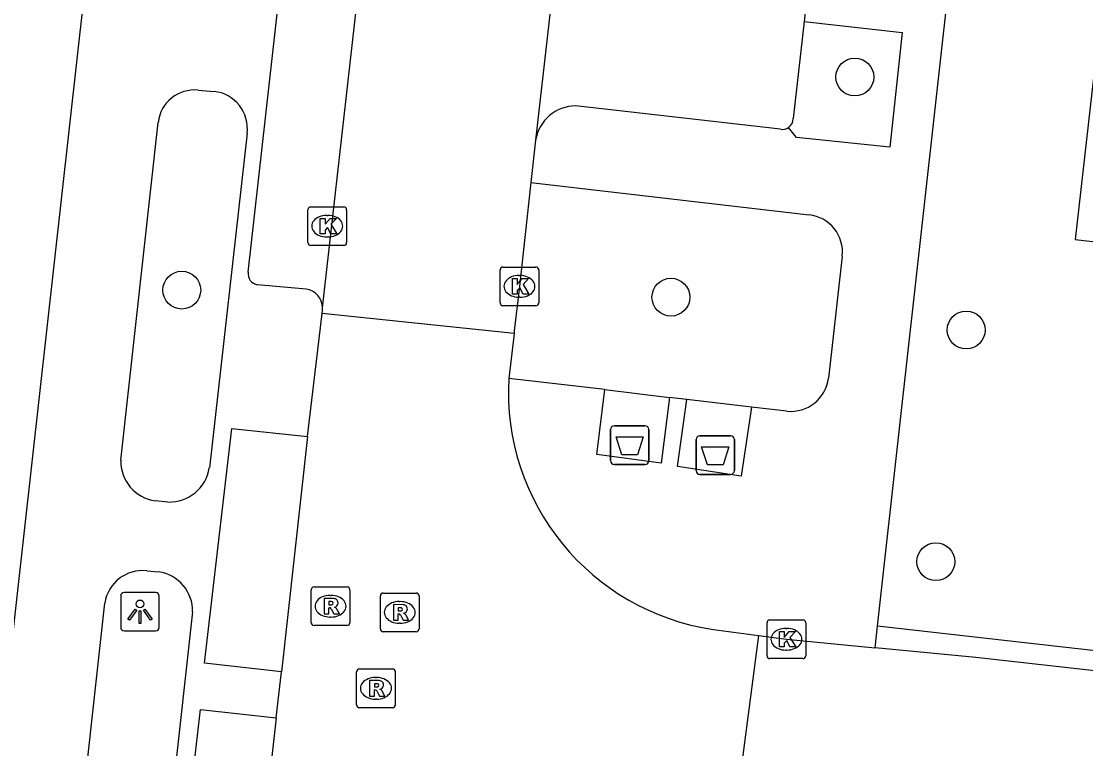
# Model space of a CAD drawing. Extents: x 161928 to 163055, y 386475 to 387428.
# Drawn here: x 162098.94 to 162126.45, y 387093.2 to 387112 of the extents above; entities that cross this region are included whole.
import ezdxf

# ---------------------------------------------------------------- set-up
doc = ezdxf.new("R2010")
doc.units = 0
for name, color, linetype in [('IMGEO_Afval_apart_plaats', 7, 'Continuous'), ('IMGEO_Boom', 7, 'Continuous'), ('IMGEO_Groenvoorziening', 7, 'Continuous'), ('IMGEO_Kolk', 7, 'Continuous'), ('IMGEO_Lichtpunt', 7, 'Continuous'), ('IMGEO_Parkeervlak_open', 7, 'Continuous'), ('IMGEO_Rijbaan_lokaal_gesloten', 7, 'Continuous'), ('IMGEO_Rijbaan_lokaal_open', 7, 'Continuous'), ('IMGEO_Rioolput', 7, 'Continuous'), ('IMGEO_Voetpad_gesloten', 7, 'Continuous'), ('IMGEO_Voetpad_open', 7, 'Continuous')]:
    doc.layers.add(name, color=color, linetype=linetype)

msp = doc.modelspace()

# ---------------------------------------------------------------- linework, layer by layer
at = {"layer": 'IMGEO_Afval_apart_plaats'}
for p, q in [((162114.269, 387101.546), (162115.059, 387101.546)), ((162115.059, 387101.546), (162114.269, 387101.546)), ((162114.169, 387100.646), (162114.169, 387101.446)), ((162114.169, 387101.446), (162114.169, 387100.646)), ((162115.159, 387101.446), (162115.159, 387100.646)), ((162115.159, 387100.646), (162115.159, 387101.446)), ((162116.481, 387101.287), (162117.271, 387101.287)), ((162117.271, 387101.287), (162116.481, 387101.287)), ((162116.381, 387100.387), (162116.381, 387101.187)), ((162116.381, 387101.187), (162116.381, 387100.387)), ((162117.371, 387101.187), (162117.371, 387100.387)), ((162117.371, 387100.387), (162117.371, 387101.187)), ((162115.059, 387100.546), (162114.269, 387100.546)), ((162114.269, 387100.546), (162115.059, 387100.546)), ((162117.271, 387100.287), (162116.481, 387100.287)), ((162116.481, 387100.287), (162117.271, 387100.287))]:
    msp.add_line(p, q, dxfattribs=at)
for points in [[(162114.312, 387101.26), (162115.016, 387101.26), (162114.867, 387100.79), (162114.461, 387100.79), (162114.312, 387101.26)], [(162116.524, 387101.001), (162117.228, 387101.001), (162117.079, 387100.531), (162116.673, 387100.531), (162116.524, 387101.001)]]:
    msp.add_lwpolyline(points, dxfattribs=at)
for centre, start, end in [((162114.269, 387101.446), 90, 180), ((162114.269, 387101.446), 90, 180), ((162115.059, 387101.446), 0, 90), ((162115.059, 387101.446), 360, 90), ((162116.481, 387101.187), 90, 180), ((162116.481, 387101.187), 90, 180), ((162117.271, 387101.187), 0, 90), ((162117.271, 387101.187), 360, 90), ((162114.269, 387100.646), 180, 270), ((162114.269, 387100.646), 180, 270), ((162115.059, 387100.646), 270, 0), ((162115.059, 387100.646), 270, 0), ((162116.481, 387100.387), 180, 270), ((162116.481, 387100.387), 180, 270), ((162117.271, 387100.387), 270, 0), ((162117.271, 387100.387), 270, 0)]:
    msp.add_arc(centre, 0.1, start, end, dxfattribs=at)
at = {"layer": 'IMGEO_Boom'}
for centre in [(162120.483, 387110.556), (162103.088, 387105.05), (162115.73, 387104.867), (162123.362, 387104.019), (162122.578, 387098.032)]:
    msp.add_circle(centre, 0.489, dxfattribs=at)
at = {"layer": 'IMGEO_Groenvoorziening'}
msp.add_lwpolyline([(162123.607, 387119.13), (162127.577, 387118.679), (162126.18, 387106.357), (162132.489, 387105.642), (162131.78, 387099.381), (162140.424, 387098.403), (162139.952, 387094.229)], dxfattribs=at)
at = {"layer": 'IMGEO_Kolk'}
for p, q in [((162106.347, 387106.276), (162106.347, 387107.128)), ((162106.422, 387107.202), (162107.274, 387107.202)), ((162107.348, 387107.128), (162107.348, 387106.276)), ((162106.835, 387106.982), (162106.86, 387106.982)), ((162107.274, 387106.202), (162106.422, 387106.202)), ((162106.858, 387106.422), (162106.833, 387106.422)), ((162111.39, 387105.647), (162112.242, 387105.647)), ((162111.315, 387104.721), (162111.315, 387105.573)), ((162111.803, 387105.427), (162111.828, 387105.427)), ((162112.316, 387105.573), (162112.316, 387104.721)), ((162111.826, 387104.867), (162111.801, 387104.867)), ((162112.242, 387104.647), (162111.39, 387104.647)), ((162118.214, 387095.602), (162118.214, 387096.454)), ((162118.289, 387096.528), (162119.141, 387096.528)), ((162118.702, 387096.308), (162118.727, 387096.308)), ((162119.215, 387096.454), (162119.215, 387095.602)), ((162118.725, 387095.748), (162118.7, 387095.748)), ((162119.141, 387095.528), (162118.289, 387095.528))]:
    msp.add_line(p, q, dxfattribs=at)
for points in [[(162106.347, 387106.276), (162106.347, 387107.128)], [(162106.422, 387107.202), (162107.274, 387107.202)], [(162107.348, 387107.128), (162107.348, 387106.276)], [(162106.668, 387106.902), (162106.791, 387106.902), (162106.791, 387106.751), (162106.921, 387106.902), (162107.085, 387106.902), (162106.939, 387106.751), (162107.092, 387106.502), (162106.94, 387106.502), (162106.855, 387106.666), (162106.791, 387106.599), (162106.791, 387106.502), (162106.668, 387106.502), (162106.668, 387106.902)], [(162107.274, 387106.202), (162106.422, 387106.202)], [(162111.39, 387105.647), (162112.242, 387105.647)], [(162111.315, 387104.721), (162111.315, 387105.573)], [(162111.636, 387105.347), (162111.759, 387105.347), (162111.759, 387105.196), (162111.889, 387105.347), (162112.053, 387105.347), (162111.907, 387105.196), (162112.06, 387104.947), (162111.908, 387104.947), (162111.823, 387105.111), (162111.759, 387105.044), (162111.759, 387104.947), (162111.636, 387104.947), (162111.636, 387105.347)], [(162112.316, 387105.573), (162112.316, 387104.721)], [(162112.242, 387104.647), (162111.39, 387104.647)], [(162118.214, 387095.602), (162118.214, 387096.454)], [(162118.289, 387096.528), (162119.141, 387096.528)], [(162119.215, 387096.454), (162119.215, 387095.602)], [(162118.535, 387096.228), (162118.658, 387096.228), (162118.658, 387096.077), (162118.788, 387096.228), (162118.952, 387096.228), (162118.806, 387096.077), (162118.959, 387095.828), (162118.807, 387095.828), (162118.722, 387095.992), (162118.658, 387095.925), (162118.658, 387095.828), (162118.535, 387095.828), (162118.535, 387096.228)], [(162119.141, 387095.528), (162118.289, 387095.528)]]:
    msp.add_lwpolyline(points, dxfattribs=at)
for centre, start, end in [((162106.424, 387107.126), 91.552, 178.448), ((162106.424, 387107.126), 91.552, 178.448), ((162107.272, 387107.126), 1.552, 88.448), ((162107.272, 387107.126), 1.552, 88.448), ((162106.424, 387106.278), 181.552, 268.448), ((162106.424, 387106.278), 181.552, 268.448), ((162107.272, 387106.278), 271.552, 358.448), ((162107.272, 387106.278), 271.552, 358.448), ((162111.392, 387105.571), 91.552, 178.448), ((162111.392, 387105.571), 91.552, 178.448), ((162112.24, 387105.571), 1.552, 88.448), ((162112.24, 387105.571), 1.552, 88.448), ((162111.392, 387104.723), 181.552, 268.448), ((162111.392, 387104.723), 181.552, 268.448), ((162112.24, 387104.723), 271.552, 358.448), ((162112.24, 387104.723), 271.552, 358.448), ((162118.291, 387096.452), 91.552, 178.448), ((162118.291, 387096.452), 91.552, 178.448), ((162119.139, 387096.452), 1.552, 88.448), ((162119.139, 387096.452), 1.552, 88.448), ((162118.291, 387095.604), 181.552, 268.448), ((162118.291, 387095.604), 181.552, 268.448), ((162119.139, 387095.604), 271.552, 358.448), ((162119.139, 387095.604), 271.552, 358.448)]:
    msp.add_arc(centre, 0.0765, start, end, dxfattribs=at)
for centre, major_axis, ratio, start_param, end_param in [((162106.834, 387106.702), (-0.387, 0.002), 0.722429, 4.712389, 7.853982), ((162106.859, 387106.702), (-0.39, 0.002), 0.717154, 1.570796, 4.712389), ((162111.802, 387105.147), (-0.387, 0.002), 0.722429, 4.712389, 7.853982), ((162111.827, 387105.147), (-0.39, 0.002), 0.717154, 1.570796, 4.712389), ((162118.701, 387096.028), (-0.387, 0.002), 0.722429, 4.712389, 7.853982), ((162118.726, 387096.028), (-0.39, 0.002), 0.717154, 1.570796, 4.712389)]:
    msp.add_ellipse(centre, major_axis=major_axis, ratio=ratio, start_param=start_param, end_param=end_param, dxfattribs=at)
at = {"layer": 'IMGEO_Lichtpunt'}
for p, q in [((162101.509, 387097.144), (162101.509, 387096.337)), ((162101.509, 387097.144), (162101.509, 387096.337)), ((162102.411, 387097.239), (162101.603, 387097.239)), ((162102.411, 387097.239), (162101.603, 387097.239)), ((162102.505, 387096.337), (162102.505, 387097.144)), ((162102.505, 387096.337), (162102.505, 387097.144)), ((162101.603, 387096.243), (162102.411, 387096.243)), ((162101.603, 387096.243), (162102.411, 387096.243))]:
    msp.add_line(p, q, dxfattribs=at)
for points in [[(162101.883, 387096.808), (162101.922, 387096.78), (162101.734, 387096.518), (162101.696, 387096.545), (162101.883, 387096.808)], [(162101.985, 387096.76), (162102.032, 387096.76), (162102.032, 387096.438), (162101.985, 387096.438), (162101.985, 387096.76)], [(162102.095, 387096.78), (162102.133, 387096.807), (162102.32, 387096.545), (162102.281, 387096.517), (162102.095, 387096.78)]]:
    msp.add_lwpolyline(points, dxfattribs=at)
msp.add_circle((162102.008, 387096.942), 0.0994, dxfattribs=at)
for centre, start, end in [((162101.603, 387097.144), 90, 180), ((162101.603, 387097.144), 90, 180), ((162102.411, 387097.144), 0, 90), ((162102.411, 387097.144), 0, 90), ((162101.603, 387096.337), 180, 270), ((162101.603, 387096.337), 180, 270), ((162102.411, 387096.337), 270, 0), ((162102.411, 387096.337), 270, 360)]:
    msp.add_arc(centre, 0.0946, start, end, dxfattribs=at)
at = {"layer": 'IMGEO_Parkeervlak_open'}
msp.add_lwpolyline([(162119.178, 387111.993), (162118.893, 387109.481)], dxfattribs=at)
msp.add_arc((162118.611, 387109.489), 0.283, 304.5975, 358.4674, dxfattribs=at)
at = {"layer": 'IMGEO_Rijbaan_lokaal_gesloten'}
for points in [[(162106.727, 387104.591), (162108.158, 387117.247), (162111.539, 387147.169)], [(162116.123, 387143.092), (162112.233, 387108.928)], [(162112.233, 387108.928), (162112.111, 387107.829)], [(162112.111, 387107.829), (162111.816, 387105.147), (162111.682, 387103.994), (162111.675, 387103.932)], [(162106.714, 387104.442), (162106.725, 387104.532)]]:
    msp.add_lwpolyline(points, dxfattribs=at)
msp.add_arc((162106.298, 387104.576), 0.429, 354.1133, 2.0037, dxfattribs=at)
at = {"layer": 'IMGEO_Rijbaan_lokaal_open'}
for points in [[(162106.337, 387101.265), (162106.714, 387104.442)], [(162111.675, 387103.932), (162106.714, 387104.442)], [(162111.675, 387103.932), (162111.54, 387102.764)], [(162106.337, 387101.265), (162105.662, 387095.183)], [(162116.832, 387096.281), (162117.996, 387096.125)], [(162117.996, 387096.125), (162117.337, 387091.118)], [(162117.996, 387096.125), (162118.715, 387096.028), (162121.01, 387095.806)], [(162151.345, 387092.449), (162123.614, 387095.554), (162121.01, 387095.806)], [(162105.531, 387093.999), (162105.662, 387095.183)], [(162105.531, 387093.999), (162104.847, 387087.933)]]:
    msp.add_lwpolyline(points, dxfattribs=at)
msp.add_arc((162117.724, 387102.411), 6.194, 176.7314, 261.7174, dxfattribs=at)
at = {"layer": 'IMGEO_Rioolput'}
for p, q in [((162106.506, 387097.382), (162107.358, 387097.382)), ((162106.431, 387096.456), (162106.431, 387097.308)), ((162106.919, 387097.162), (162106.944, 387097.162)), ((162107.432, 387097.308), (162107.432, 387096.456)), ((162108.221, 387096.296), (162108.221, 387097.148)), ((162108.296, 387097.222), (162109.148, 387097.222)), ((162109.222, 387097.148), (162109.222, 387096.296)), ((162108.709, 387097.002), (162108.734, 387097.002)), ((162106.942, 387096.602), (162106.917, 387096.602)), ((162107.358, 387096.382), (162106.506, 387096.382)), ((162108.732, 387096.442), (162108.707, 387096.442)), ((162109.148, 387096.222), (162108.296, 387096.222)), ((162107.606, 387094.334), (162107.606, 387095.186)), ((162107.681, 387095.26), (162108.533, 387095.26)), ((162108.607, 387095.186), (162108.607, 387094.334)), ((162108.094, 387095.04), (162108.119, 387095.04)), ((162108.117, 387094.48), (162108.092, 387094.48)), ((162108.533, 387094.26), (162107.681, 387094.26))]:
    msp.add_line(p, q, dxfattribs=at)
for points in [[(162106.506, 387097.382), (162107.358, 387097.382)], [(162106.431, 387096.456), (162106.431, 387097.308)], [(162107.432, 387097.308), (162107.432, 387096.456)], [(162108.221, 387096.296), (162108.221, 387097.148)], [(162108.296, 387097.222), (162109.148, 387097.222)], [(162109.222, 387097.148), (162109.222, 387096.296)], [(162107.02, 387097.08), (162106.768, 387097.082), (162106.768, 387096.682)], [(162106.768, 387096.682), (162106.892, 387096.682), (162106.892, 387096.844), (162106.903, 387096.844)], [(162106.946, 387097.001), (162106.892, 387097.001), (162106.892, 387096.92)], [(162106.892, 387096.92), (162106.944, 387096.92)], [(162108.81, 387096.92), (162108.558, 387096.922), (162108.558, 387096.522)], [(162108.736, 387096.841), (162108.682, 387096.841), (162108.682, 387096.76)], [(162106.95, 387096.815), (162107.021, 387096.682), (162107.161, 387096.682), (162107.096, 387096.808)], [(162108.558, 387096.522), (162108.682, 387096.522), (162108.682, 387096.684), (162108.693, 387096.684)], [(162108.682, 387096.76), (162108.734, 387096.76)], [(162108.74, 387096.655), (162108.811, 387096.522), (162108.951, 387096.522), (162108.886, 387096.648)], [(162107.358, 387096.382), (162106.506, 387096.382)], [(162109.148, 387096.222), (162108.296, 387096.222)], [(162107.606, 387094.334), (162107.606, 387095.186)], [(162107.681, 387095.26), (162108.533, 387095.26)], [(162108.607, 387095.186), (162108.607, 387094.334)], [(162108.195, 387094.958), (162107.943, 387094.96), (162107.943, 387094.56)], [(162107.943, 387094.56), (162108.067, 387094.56), (162108.067, 387094.722), (162108.078, 387094.722)], [(162108.121, 387094.879), (162108.067, 387094.879), (162108.067, 387094.798)], [(162108.067, 387094.798), (162108.119, 387094.798)], [(162108.125, 387094.693), (162108.196, 387094.56), (162108.336, 387094.56), (162108.271, 387094.686)], [(162108.533, 387094.26), (162107.681, 387094.26)]]:
    msp.add_lwpolyline(points, dxfattribs=at)
for centre, radius, start, end in [((162106.508, 387097.306), 0.0765, 91.552, 178.448), ((162106.508, 387097.306), 0.0765, 91.552, 178.448), ((162107.356, 387097.306), 0.0765, 1.552, 88.448), ((162107.356, 387097.306), 0.0765, 1.552, 88.448), ((162108.298, 387097.146), 0.0765, 91.552, 178.448), ((162108.298, 387097.146), 0.0765, 91.552, 178.448), ((162109.146, 387097.146), 0.0765, 1.552, 88.448), ((162109.146, 387097.146), 0.0765, 1.552, 88.448), ((162106.902, 387096.791), 0.0533, 26.0293, 88.6989), ((162106.928, 387097.109), 0.19, 274.7715, 282.9687), ((162106.952, 387096.905), 0.0964, 77.0061, 93.1865), ((162106.966, 387096.962), 0.0378, 276.6634, 79.6772), ((162107.019, 387096.97), 0.109, 350.3612, 89.416), ((162107.017, 387096.97), 0.112, 277.5842, 350.9817), ((162107.001, 387096.755), 0.108, 29.5134, 73.7905), ((162108.742, 387096.745), 0.0964, 77.0061, 93.1865), ((162108.756, 387096.802), 0.0378, 276.6634, 79.6772), ((162108.809, 387096.81), 0.109, 350.3612, 89.416), ((162108.692, 387096.631), 0.0533, 26.0293, 88.6989), ((162108.718, 387096.949), 0.19, 274.7715, 282.9687), ((162108.807, 387096.81), 0.112, 277.5842, 350.9817), ((162108.791, 387096.595), 0.108, 29.5134, 73.7905), ((162106.508, 387096.458), 0.0765, 181.552, 268.448), ((162106.508, 387096.458), 0.0765, 181.552, 268.448), ((162107.356, 387096.458), 0.0765, 271.552, 358.448), ((162107.356, 387096.458), 0.0765, 271.552, 358.448), ((162108.298, 387096.298), 0.0765, 181.552, 268.448), ((162108.298, 387096.298), 0.0765, 181.552, 268.448), ((162109.146, 387096.298), 0.0765, 271.552, 358.448), ((162109.146, 387096.298), 0.0765, 271.552, 358.448), ((162107.683, 387095.184), 0.0765, 91.552, 178.448), ((162107.683, 387095.184), 0.0765, 91.552, 178.448), ((162108.531, 387095.184), 0.0765, 1.552, 88.448), ((162108.531, 387095.184), 0.0765, 1.552, 88.448), ((162108.194, 387094.848), 0.109, 350.3612, 89.416), ((162108.077, 387094.669), 0.0533, 26.0293, 88.6989), ((162108.103, 387094.987), 0.19, 274.7715, 282.9687), ((162108.127, 387094.783), 0.0964, 77.0061, 93.1865), ((162108.141, 387094.84), 0.0378, 276.6634, 79.6772), ((162108.192, 387094.848), 0.112, 277.5842, 350.9817), ((162108.176, 387094.633), 0.108, 29.5134, 73.7905), ((162107.683, 387094.336), 0.0765, 181.552, 268.448), ((162107.683, 387094.336), 0.0765, 181.552, 268.448), ((162108.531, 387094.336), 0.0765, 271.552, 358.448), ((162108.531, 387094.336), 0.0765, 271.552, 358.448)]:
    msp.add_arc(centre, radius, start, end, dxfattribs=at)
for centre, major_axis, ratio, start_param, end_param in [((162106.918, 387096.882), (-0.387, 0.002), 0.722429, 4.712389, 7.853982), ((162106.943, 387096.882), (-0.39, 0.002), 0.717154, 1.570796, 4.712389), ((162108.708, 387096.722), (-0.387, 0.002), 0.722429, 4.712389, 7.853982), ((162108.733, 387096.722), (-0.39, 0.002), 0.717154, 1.570796, 4.712389), ((162108.093, 387094.76), (-0.387, 0.002), 0.722429, 4.712389, 7.853982), ((162108.118, 387094.76), (-0.39, 0.002), 0.717154, 1.570796, 4.712389)]:
    msp.add_ellipse(centre, major_axis=major_axis, ratio=ratio, start_param=start_param, end_param=end_param, dxfattribs=at)
at = {"layer": 'IMGEO_Voetpad_gesloten'}
for points in [[(162115.69, 387102.273), (162115.482, 387100.581), (162113.814, 387100.805), (162114.022, 387102.479)], [(162114.022, 387102.479), (162115.69, 387102.273)], [(162117.817, 387102.027), (162117.549, 387100.243), (162115.9, 387100.488), (162116.145, 387102.22)], [(162117.817, 387102.027), (162116.145, 387102.22)]]:
    msp.add_lwpolyline(points, dxfattribs=at)
at = {"layer": 'IMGEO_Voetpad_open'}
for points in [[(162104.803, 387105.513), (162109.419, 387146.635)], [(162101.718, 387123.058), (162097.649, 387086.723)], [(162121.073, 387096.363), (162121.659, 387101.629), (162122.226, 387106.719), (162123.354, 387116.854), (162123.607, 387119.13)], [(162119.875, 387118.291), (162119.178, 387111.993)], [(162119.178, 387111.993), (162121.706, 387111.709), (162121.39, 387108.745), (162118.978, 387108.991), (162118.771, 387109.256)], [(162103.515, 387110.216), (162103.927, 387110.184)], [(162118.565, 387109.208), (162113.267, 387109.811)], [(162101.509, 387100.655), (162102.475, 387109.384)], [(162104.776, 387109.108), (162103.8, 387100.457)], [(162112.111, 387107.829), (162119.304, 387106.991)], [(162120.159, 387105.931), (162119.801, 387102.775)], [(162106.3, 387105.075), (162105.046, 387105.186)], [(162114.022, 387102.479), (162111.54, 387102.764)], [(162116.145, 387102.22), (162115.69, 387102.273)], [(162118.73, 387101.921), (162117.817, 387102.027)], [(162105.662, 387095.183), (162103.673, 387095.412), (162104.385, 387101.478), (162106.337, 387101.265)], [(162102.729, 387099.574), (162102.405, 387099.606)], [(162102.182, 387097.798), (162102.489, 387097.766)], [(162100.044, 387087.42), (162101.096, 387096.961)], [(162103.367, 387096.733), (162102.325, 387087.304)], [(162121.01, 387095.806), (162121.073, 387096.363)], [(162139.952, 387094.229), (162121.073, 387096.363)], [(162104.847, 387087.933), (162102.877, 387088.164), (162103.568, 387094.209), (162105.531, 387093.999)]]:
    msp.add_lwpolyline(points, dxfattribs=at)
for centre, radius, start, end in [((162103.416, 387109.274), 0.947, 83.9781, 173.3416), ((162103.818, 387109.225), 0.965, 353.0363, 83.513), ((162113.275, 387108.755), 1.056, 90.4259, 170.5664), ((162118.609, 387109.486), 0.282, 261.0584, 305.1744), ((162119.202, 387106.034), 0.963, 353.8838, 83.8957), ((162105.093, 387105.474), 0.292, 172.407, 260.8265), ((162106.23, 387104.583), 0.497, 0.8964, 81.9431), ((162118.825, 387102.9), 0.984, 264.4396, 352.6972), ((162102.543, 387100.631), 1.034, 178.648, 262.3564), ((162102.762, 387100.625), 1.051, 268.1896, 350.819), ((162102.083, 387096.803), 1, 84.3269, 170.9173), ((162102.353, 387096.761), 1.014, 358.411, 82.3149)]:
    msp.add_arc(centre, radius, start, end, dxfattribs=at)

doc.saveas('drawing.dxf')
